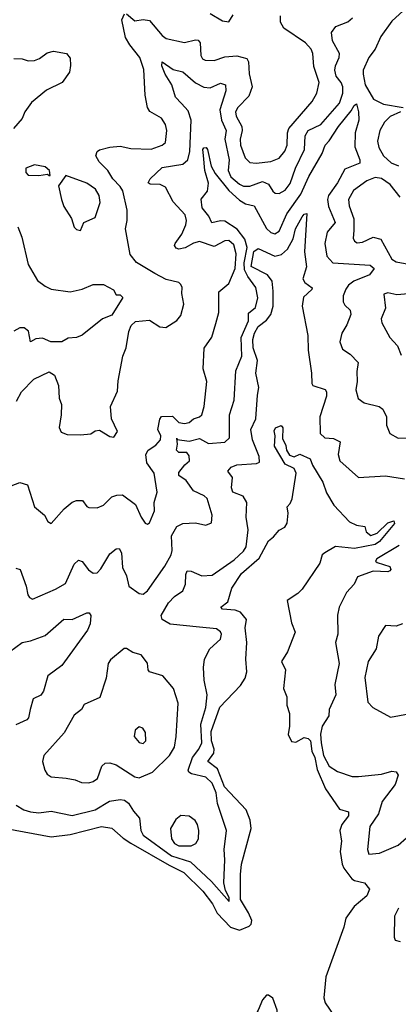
# Model space of a CAD drawing. Extents: x 1268547 to 1425625, y 515768 to 616754.
# Tile 271 of 507: x 1390334 to 1392146, y 530674 to 535386. Entities that reach past the tile are written whole.
import ezdxf

# ---------------------------------------------------------------- set-up
doc = ezdxf.new("R2010")
doc.units = 0

msp = doc.modelspace()

# ---------------------------------------------------------------- linework, layer by layer
at = {"layer": '0CON10XD'}
for points in [[(1392186.7, 535445), (1392115, 535379.2), (1392062, 535305), (1392035.3, 535245), (1392005, 535204.6), (1391978.3, 535145), (1391977.1, 535125), (1391987.2, 535075), (1392027.5, 535005), (1392075, 534981.8), (1392168.8, 534965)], [(1390265, 533144.2), (1390335, 533171.2), (1390370.5, 533160.5), (1390404.5, 533054.5), (1390452, 533015), (1390468.6, 532985), (1390485, 532975.6), (1390546.7, 533045), (1390585, 533076.2), (1390605.4, 533084.6), (1390634.3, 533084.3), (1390655, 533056.2), (1390665, 533052), (1390705, 533049.2), (1390735, 533062.9), (1390775, 533102.5), (1390799.1, 533110.9), (1390825, 533111.4), (1390888.1, 533065), (1390914.3, 533005), (1390935, 532976.2), (1390945, 532972), (1390955, 532978), (1390979.5, 533035), (1390977.9, 533075), (1390992.1, 533125), (1390977.1, 533215), (1390942.3, 533265), (1390937.8, 533305), (1390948.5, 533325), (1390985, 533350), (1391007.1, 533375), (1391009.1, 533395), (1390994.8, 533425), (1391005.2, 533474.8), (1391013.2, 533486.8), (1391065, 533489.3), (1391095, 533458.2), (1391123.2, 533453.2), (1391145, 533458.7), (1391165, 533476), (1391195, 533484.6), (1391205.5, 533495), (1391216.9, 533535), (1391228.9, 533655), (1391212.2, 533715), (1391216.6, 533813.4), (1391253.1, 533866.9), (1391272.2, 533932.2), (1391286.1, 533985), (1391286.4, 534083.6), (1391335, 534124.2), (1391364.4, 534195), (1391369.5, 534265), (1391358.7, 534308.7), (1391335, 534329.4), (1391315, 534328.2), (1391265, 534301.1), (1391194, 534324), (1391165, 534316.5), (1391125, 534293.5), (1391095, 534287.1), (1391082, 534292), (1391074.4, 534305), (1391077.5, 534315), (1391109.7, 534360.3), (1391129.4, 534405), (1391131.9, 534425), (1391125, 534451.5), (1391068.1, 534515), (1391031.3, 534585), (1391006.5, 534596.5), (1390958.9, 534598.9), (1390949.1, 534605), (1390958.8, 534625), (1391015, 534679.3), (1391114, 534695), (1391138.1, 534715), (1391148.1, 534755), (1391153.9, 534905), (1391140.6, 534950.6), (1391107.9, 534985), (1391078.9, 535015), (1391061.1, 535075), (1391029.7, 535125), (1391013.3, 535165), (1391015, 535184), (1391067.7, 535147.7), (1391115, 535135.9), (1391174.5, 535084.5), (1391215, 535063.1), (1391245, 535059.7), (1391295, 535082.9), (1391319.4, 535075), (1391320.8, 535045), (1391292, 534955), (1391299.8, 534905), (1391321.9, 534855), (1391315.9, 534815), (1391336.2, 534715), (1391331, 534665), (1391345, 534634.3), (1391385, 534598.7), (1391405, 534589.1), (1391435, 534589), (1391495, 534611.3), (1391525, 534598.7), (1391544.8, 534564.8), (1391556.1, 534556.1), (1391575, 534554.7), (1391605, 534570.3), (1391628.7, 534601.3), (1391653.2, 534675), (1391696, 534765), (1391699.5, 534829.5), (1391714.1, 534855), (1391774.2, 534885), (1391863.6, 534986.4), (1391879.8, 535035), (1391879.8, 535065), (1391872.3, 535085), (1391848.8, 535115), (1391842.1, 535145), (1391844.6, 535165.4), (1391863, 535205), (1391863.7, 535225), (1391830.3, 535285), (1391826.7, 535325), (1391847.1, 535352.9), (1391904.3, 535375.7), (1391926.5, 535395)], [(1390319.2, 533560.8), (1390343.1, 533605), (1390401.2, 533665), (1390475, 533700), (1390500, 533685), (1390519.2, 533635), (1390522.9, 533575), (1390534.4, 533544.4), (1390532.9, 533495), (1390522, 533435), (1390531.7, 533411.7), (1390560.5, 533400.5), (1390625, 533399.2), (1390675, 533403.8), (1390695, 533418), (1390715, 533422), (1390765, 533391.2), (1390785, 533387.5), (1390801.2, 533415), (1390772.5, 533475), (1390768.1, 533535), (1390802.1, 533607.9), (1390805, 533657.5), (1390828.1, 533775), (1390843.3, 533815), (1390855.8, 533894.2), (1390867.3, 533922.7), (1390887.7, 533942.3), (1390955, 533947.5), (1391005, 533916.7), (1391033.3, 533913.3), (1391085, 533946), (1391105, 533970), (1391120, 534025), (1391110, 534075), (1391111.4, 534105), (1391105, 534118), (1391095, 534127.5), (1391035, 534142.9), (1390980.7, 534170.7), (1390893.2, 534223.2), (1390862.1, 534262.1), (1390840, 534385), (1390848.5, 534425), (1390848.1, 534475), (1390827.1, 534567.1), (1390815, 534588), (1390779.2, 534625), (1390755, 534664.4), (1390714.4, 534705), (1390698.9, 534735), (1390704.3, 534755), (1390715, 534762.5), (1390765, 534775.6), (1390815, 534780.8), (1390865, 534770), (1390963.4, 534766.6), (1391016, 534785), (1391031.1, 534798.9), (1391037.3, 534855), (1391031.9, 534885), (1391012.9, 534915), (1390957.1, 534947.1), (1390946.2, 534965), (1390933.6, 535025), (1390927.6, 535147.6), (1390908.9, 535205), (1390860.6, 535265), (1390840.2, 535300.2), (1390822.3, 535385), (1390835, 535413.5)], [(1390845, 535413.3), (1390885, 535381.1), (1390925, 535386.3), (1390955, 535382.7), (1391015, 535309.6), (1391035, 535296.6), (1391122.8, 535277.2), (1391175, 535289.6), (1391187.6, 535287.6), (1391198.2, 535275), (1391200.4, 535215), (1391209.4, 535199.4), (1391222, 535192), (1391265, 535190.6), (1391315, 535208.3), (1391373.7, 535213.7), (1391420.8, 535200.8), (1391429.1, 535185), (1391432.4, 535127.6), (1391447.1, 535065), (1391430.6, 535019.4), (1391377.4, 534965), (1391366.7, 534945), (1391369.5, 534925), (1391396.7, 534875), (1391398.4, 534855), (1391388.1, 534815), (1391391, 534785), (1391413.6, 534725), (1391435, 534703.1), (1391465, 534698.6), (1391535, 534707.2), (1391576.2, 534723.8), (1391603.2, 534756.8), (1391614.2, 534785), (1391615.7, 534845), (1391621.7, 534865), (1391732.7, 534995), (1391755.4, 535035), (1391766.5, 535085), (1391742.1, 535162.1), (1391736.9, 535225), (1391729.4, 535245), (1391702.2, 535275), (1391597.3, 535345), (1391582.5, 535375), (1391582.2, 535405)], [(1391245.8, 535415.8), (1391305, 535380), (1391335, 535375.8), (1391355, 535408.6)], [(1390305, 535200), (1390345, 535198.1), (1390375, 535189.1), (1390405, 535191.2), (1390428.9, 535201.1), (1390465, 535228.1), (1390495, 535235.7), (1390557.5, 535225), (1390575, 535202.5), (1390577.5, 535167.5), (1390571.8, 535135), (1390536.7, 535085), (1390461.9, 535048.1), (1390390.5, 534989.5), (1390357.9, 534945), (1390345, 534912.9), (1390303.4, 534865)], [(1390315, 532761.8), (1390335.3, 532755.3), (1390364.4, 532675), (1390372.7, 532632.7), (1390380.5, 532620.5), (1390395, 532613.3), (1390505, 532660), (1390552.2, 532687.8), (1390595, 532780), (1390615, 532800), (1390632.8, 532792.8), (1390663.4, 532753.4), (1390685, 532737.9), (1390705, 532739.5), (1390721.9, 532758.1), (1390765, 532830), (1390795, 532853.1), (1390810, 532855), (1390820.9, 532835), (1390826.2, 532765), (1390845.5, 532725), (1390855.5, 532675.5), (1390905, 532640), (1390925, 532637.1), (1390945, 532651.9), (1391028.9, 532771.1), (1391058.2, 532825), (1391063.2, 532845), (1391060.8, 532915), (1391085, 532960.9), (1391115, 532975.4), (1391175, 532977.9), (1391225, 532967.1), (1391251.7, 532978.3), (1391254.4, 533015), (1391231.1, 533095), (1391217.3, 533107.3), (1391165, 533131.9), (1391130.8, 533180.8), (1391094.6, 533205), (1391095, 533218.6), (1391123.8, 533256.2), (1391147.1, 533275), (1391145, 533299.4), (1391134, 533315), (1391095, 533314.7), (1391084.2, 533325), (1391089.2, 533355), (1391085, 533382.5), (1391087.5, 533377.5), (1391145, 533368.2), (1391195, 533381.7), (1391237.7, 533357.7), (1391316.3, 533363.7), (1391337.8, 533385), (1391338.2, 533495), (1391360.8, 533565), (1391368.5, 533705), (1391396.7, 533775), (1391393.5, 533865), (1391429.4, 533945), (1391428.2, 533981.8), (1391461.8, 534008.2), (1391473.8, 534055), (1391463.3, 534105), (1391425, 534156.2), (1391408.9, 534188.9), (1391407.7, 534222.3), (1391422.6, 534295), (1391411.4, 534335), (1391375, 534383.5), (1391315, 534421.9), (1391295, 534423.8), (1391253.4, 534413.4), (1391238.5, 534445), (1391207.8, 534485), (1391202.7, 534527.3), (1391232.2, 534565), (1391236.9, 534603.1), (1391220, 534665), (1391213.4, 534736.6), (1391210.7, 534765), (1391215, 534773.1), (1391225.5, 534775), (1391232.5, 534765), (1391250.3, 534685), (1391269.5, 534649.5), (1391335, 534568.4), (1391385, 534522), (1391415, 534504), (1391455.2, 534495.2), (1391515, 534386), (1391535, 534367.5), (1391555, 534361.6), (1391575.8, 534374.2), (1391612.4, 534457.6), (1391678.9, 534551.1), (1391717, 534635), (1391780.6, 534745), (1391795, 534785.7), (1391815, 534805.6), (1391858.9, 534875), (1391920.6, 534949.4), (1391935, 534975.8), (1391945, 534983.3), (1391955.4, 534945), (1391957.5, 534905), (1391938.8, 534845), (1391937.9, 534777.9), (1391961.8, 534715), (1391961.1, 534698.9), (1391889.5, 534670.5), (1391854.4, 534605), (1391811.9, 534545), (1391807, 534525), (1391811.7, 534491.7), (1391842.9, 534415), (1391805, 534368.5), (1391793.4, 534315), (1391803.3, 534255), (1391831.8, 534221.8), (1392010.8, 534210.8), (1392029.4, 534195), (1392007.1, 534165), (1391933.6, 534135), (1391907.9, 534115), (1391895, 534095.8), (1391881.9, 534065), (1391882, 534035), (1391889.7, 534019.7), (1391915.5, 533995.5), (1391918.5, 533975), (1391899.5, 533925), (1391875.6, 533885), (1391865.5, 533845), (1391878.8, 533808.8), (1391915.3, 533785.3), (1391953.8, 533745), (1391947.6, 533702.4), (1391949.6, 533655), (1391941.9, 533615), (1391952.9, 533572.9), (1391982.4, 533552.4), (1392054.3, 533534.3), (1392071.7, 533521.7), (1392088.6, 533485), (1392088.6, 533445), (1392105.6, 533405.6), (1392145, 533382.9), (1392195, 533384.4)], [(1392156.9, 534945), (1392107.4, 534922.6), (1392078.9, 534895), (1392056.8, 534855), (1392045.8, 534805), (1392051.8, 534775), (1392074.2, 534735), (1392111.2, 534701.2), (1392147.2, 534687.2)], [(1390480, 534640), (1390476, 534665), (1390455, 534682.5), (1390405, 534691.2), (1390363.3, 534675), (1390362.5, 534655), (1390375, 534641.2), (1390425, 534640), (1390467.5, 534647.5), (1390475, 534640), (1390480, 534640)], [(1390625, 534377.5), (1390640, 534415), (1390695, 534438.8), (1390718.3, 534511.7), (1390714.5, 534545), (1390696.9, 534575), (1390655, 534604.4), (1390555, 534640), (1390519.2, 534590.8), (1390533.3, 534525), (1390545, 534491.2), (1390581.2, 534435), (1390595, 534392.5), (1390605, 534381.2), (1390625, 534377.5)], [(1392155, 534537.2), (1392107.2, 534597.2), (1392065, 534625.5), (1392035, 534630.4), (1391995, 534615.4), (1391931.4, 534568.6), (1391907.3, 534525), (1391910.6, 534495), (1391933.4, 534433.4), (1391933.5, 534376.5), (1391929.8, 534339.8), (1391936.4, 534326.4), (1391948.7, 534318.7), (1391975, 534321.5), (1392025, 534344.7), (1392061.5, 534335), (1392115, 534240.4), (1392135, 534226.5), (1392195.5, 534215.5)], [(1390316.7, 531626.7), (1390354.3, 531604.3), (1390385, 531594.7), (1390425, 531589.6), (1390485, 531597.8), (1390585, 531577.6), (1390695, 531603.7), (1390764.3, 531645.7), (1390815, 531653.9), (1390835, 531651.1), (1390855, 531637.1), (1390877.8, 531597.8), (1390906.5, 531565), (1390913.5, 531505), (1390925, 531482.4), (1391060.8, 531385), (1391150.8, 531355), (1391252.1, 531262.1), (1391336.7, 531165), (1391336.7, 531185), (1391319.1, 531219.1), (1391310, 531255), (1391316.2, 531365), (1391312.1, 531415), (1391322.9, 531505), (1391280.6, 531635), (1391273.3, 531685), (1391255, 531732.2), (1391225, 531760.8), (1391156.6, 531776.6), (1391143.1, 531785), (1391139.5, 531795), (1391160, 531855), (1391191.8, 531895), (1391204.7, 531925), (1391200.9, 532015), (1391225.2, 532094.8), (1391230.6, 532155), (1391217.1, 532225), (1391213.3, 532285), (1391218.2, 532325), (1391243.8, 532375), (1391295, 532421.2), (1391299.2, 532445), (1391295, 532456.2), (1391275, 532470), (1391195, 532479.4), (1391053.2, 532493.2), (1391015.7, 532515), (1391011.5, 532535), (1391046.5, 532595), (1391075, 532625.6), (1391115, 532652.9), (1391126.8, 532685), (1391128.5, 532731.5), (1391135, 532748), (1391155, 532747.1), (1391205, 532724.5), (1391255, 532727.3), (1391359.4, 532800.6), (1391405, 532842.1), (1391417.2, 532862.8), (1391426.8, 532945), (1391417.8, 533005), (1391420, 533075), (1391402.5, 533105), (1391353.1, 533125), (1391347.9, 533145), (1391351.9, 533195), (1391329.6, 533225), (1391345.4, 533245), (1391373.3, 533255), (1391467.5, 533262.5), (1391480.9, 533269.1), (1391480, 533295), (1391448, 533375), (1391440.6, 533425), (1391463.2, 533475), (1391471.1, 533588.9), (1391478.6, 533625), (1391463.2, 533695), (1391472.5, 533755), (1391451.2, 533815), (1391449.2, 533855), (1391456.7, 533885), (1391475, 533917.6), (1391515, 533947.9), (1391536, 533975), (1391546.5, 534015), (1391547.2, 534087.2), (1391542.7, 534135), (1391520, 534165), (1391441.7, 534205), (1391455, 534277.1), (1391475, 534290.6), (1391555, 534254.5), (1391587.4, 534262.6), (1391615, 534288.5), (1391643.3, 534336.7), (1391653.7, 534385), (1391685, 534442.9), (1391695, 534455.8), (1391707.9, 534457.9), (1391696.6, 534275), (1391706.9, 534203.1), (1391688.2, 534145), (1391698.5, 534128.5), (1391733.3, 534103.3), (1391732, 534095), (1391691.7, 534058.3), (1391686.1, 534015), (1391712.9, 533875), (1391713.8, 533805), (1391730.5, 533695), (1391731.4, 533645), (1391736.7, 533635), (1391795, 533615.9), (1391802.1, 533605), (1391801.4, 533585), (1391770.5, 533485), (1391772, 533405), (1391794, 533385), (1391835, 533382.1), (1391868.1, 533365), (1391858.2, 533305), (1391865.3, 533275.3), (1391955, 533194.4), (1392085, 533203.3), (1392175, 533188.8)], [(1390325, 534394.5), (1390344.1, 534345), (1390373.9, 534215), (1390418.3, 534138.3), (1390455, 534110), (1390485, 534096.2), (1390575, 534083.3), (1390633.4, 534096.6), (1390685, 534118), (1390735, 534118), (1390783, 534093), (1390795, 534070), (1390815, 534070), (1390827, 534057), (1390775, 533971.2), (1390730, 533955), (1390633.2, 533876.8), (1390605, 533864.4), (1390565, 533862), (1390535, 533844.5), (1390483.3, 533845), (1390442.2, 533862.2), (1390411.6, 533858.4), (1390385, 533843.8), (1390375.7, 533895), (1390355, 533910.6), (1390335, 533910.6), (1390305, 533895.8)], [(1392195, 534073.6), (1392138.8, 534068.8), (1392095, 534079.2), (1392077, 534073), (1392084.7, 534005.3), (1392062.9, 533955), (1392066.5, 533935), (1392105.4, 533865.4), (1392141.9, 533825), (1392160, 533780)], [(1390223.8, 531523.8), (1390485, 531475.2), (1390575, 531486), (1390725, 531524.3), (1390775, 531517.3), (1390828.6, 531468.6), (1390864.9, 531444.9), (1391049.1, 531339.1), (1391119.4, 531305), (1391210, 531215), (1391257.2, 531155), (1391279.4, 531109.4), (1391342.4, 531042.4), (1391385, 531028.1), (1391432.4, 531047.6), (1391442.2, 531057.8), (1391444.8, 531075), (1391428.3, 531111.7), (1391390.2, 531175), (1391390.7, 531295), (1391395, 531344), (1391440.9, 531515), (1391436.1, 531555), (1391417.5, 531605), (1391314.3, 531715), (1391280.6, 531800.6), (1391234.5, 531835), (1391262.9, 531875), (1391263.9, 531895), (1391251.4, 531935), (1391250.8, 531979.2), (1391290.9, 532095), (1391390.6, 532199.4), (1391413.2, 532235), (1391420, 532265), (1391415.3, 532325), (1391420.7, 532405), (1391413.2, 532475), (1391419, 532515), (1391390.2, 532550.2), (1391365, 532559.8), (1391303.8, 532565), (1391296.2, 532575), (1391330.4, 532599.6), (1391348.4, 532665), (1391395, 532735.8), (1391480.6, 532809.4), (1391525, 532892.5), (1391549.1, 532910.9), (1391575, 532943.6), (1391603.2, 532956.8), (1391614.3, 532975.7), (1391618.4, 533025), (1391613.3, 533055), (1391628.9, 533071.1), (1391637.5, 533092.5), (1391657.3, 533215), (1391647.8, 533237.8), (1391605, 533258.8), (1391553.3, 533345), (1391556.1, 533393.9), (1391551.2, 533418.8), (1391558, 533432), (1391585, 533444), (1391593.4, 533433.4), (1391590.9, 533380.9), (1391607.4, 533347.4), (1391610.6, 533325), (1391625, 533302.5), (1391646.8, 533293.2), (1391675, 533306.7), (1391724.1, 533284.1), (1391734.4, 533254.4), (1391785, 533173.3), (1391802, 533122), (1391837, 533063), (1391912.1, 532982.1), (1391945, 532966.7), (1391985, 532960), (1391992.5, 532935), (1392015, 532916.7), (1392045, 532928), (1392095, 532978.6), (1392125, 532987.5), (1392126.9, 532975), (1392055, 532888), (1392035, 532874.2), (1391935.4, 532854.6), (1391844.6, 532865.4), (1391793.3, 532835), (1391781.2, 532825), (1391770, 532785), (1391685, 532660), (1391665, 532639.4), (1391614.5, 532605.5), (1391635, 532500), (1391652.9, 532455), (1391615, 532360), (1391586.7, 532315), (1391605.7, 532275), (1391596.9, 532185), (1391612.5, 532145), (1391611.5, 532105), (1391625.6, 532065), (1391625.5, 532005), (1391618.5, 531965), (1391635, 531931.8), (1391655, 531929), (1391695, 531951.3), (1391715, 531945.4), (1391724.8, 531935), (1391731.9, 531885), (1391746.2, 531855), (1391757.9, 531797.9), (1391797.5, 531705), (1391865, 531607.8), (1391907.1, 531595), (1391906.8, 531575), (1391876.2, 531535), (1391866.2, 531505), (1391873.8, 531455), (1391868.1, 531405), (1391877.2, 531345), (1391885.2, 531325), (1391923.7, 531273.7), (1391935.5, 531265.5), (1391983.3, 531255), (1392007.5, 531225), (1391995, 531193.6), (1391935, 531142.3), (1391894.8, 531085.2), (1391885, 531042.5), (1391798.8, 530805), (1391790, 530705), (1391795, 530681.2), (1391840, 530615)], [(1392150.6, 532869.4), (1392042.5, 532805), (1392036.5, 532795), (1392045, 532787.9), (1392105, 532768.9), (1392110.3, 532755), (1392105, 532748.7), (1392095, 532743.8), (1392025, 532746.6), (1391950.8, 532719.2), (1391934.2, 532685), (1391897.1, 532645), (1391862.5, 532575), (1391854.4, 532535.6), (1391857.1, 532445), (1391845.4, 532405), (1391863.3, 532305), (1391841.5, 532205), (1391847.1, 532155), (1391815.5, 532085), (1391812.7, 532055), (1391780.9, 532005), (1391774, 531966), (1391776.6, 531925), (1391788.1, 531865), (1391815, 531812.9), (1391855, 531787.5), (1391925, 531764.3), (1391955, 531764.4), (1392065, 531774.6), (1392115, 531790), (1392135.6, 531785.6), (1392145, 531770), (1392130.8, 531725), (1392068.5, 531645), (1392051.5, 531585), (1392009.1, 531525), (1391998.5, 531415), (1392005, 531392.5), (1392055, 531397.3), (1392145, 531435.4), (1392225.2, 531504.8)], [(1390285, 532360.7), (1390345, 532404.7), (1390385, 532413.1), (1390455, 532439.5), (1390545, 532517.2), (1390585.3, 532514.7), (1390655, 532546.7), (1390666.8, 532546.8), (1390674.3, 532535), (1390670.9, 532495), (1390657.8, 532465), (1390535.4, 532294.6), (1390468, 532245), (1390447.4, 532172.6), (1390435, 532154), (1390398.1, 532135), (1390384.4, 532084.4), (1390375.6, 532045), (1390367.5, 532035), (1390315, 532011.8)], [(1392165.5, 532494.5), (1392135, 532484.2), (1392085, 532486.2), (1392050.8, 532435), (1392040, 532375), (1392002.2, 532315), (1391985, 532237.5), (1392000, 532120), (1392023.4, 532093.4), (1392107.7, 532047.7), (1392195, 532063.1)], [(1390665, 531734.4), (1390685, 531739.4), (1390705.4, 531755), (1390726.5, 531813.5), (1390742.3, 531827.7), (1390765, 531829.2), (1390795, 531819.6), (1390885, 531762.3), (1390905, 531757.2), (1390969.6, 531785), (1391050.7, 531865), (1391074.1, 531905), (1391082.8, 531955), (1391091.5, 532115), (1391069.4, 532185), (1391018, 532245), (1390954.5, 532265), (1390947.9, 532275), (1390945, 532306.2), (1390915, 532346), (1390875, 532357.5), (1390845, 532376.2), (1390834.1, 532375.9), (1390768.3, 532321.7), (1390756.7, 532305), (1390746.9, 532235), (1390717.3, 532142.7), (1390641.8, 532108.2), (1390629.2, 532085), (1390595, 532057.5), (1390546.3, 531973.7), (1390448.9, 531865), (1390442.5, 531835), (1390454.4, 531795), (1390466, 531775), (1390485, 531761.9), (1390556.5, 531756.5), (1390598.5, 531748.5), (1390630, 531735), (1390665, 531734.4)], [(1390925, 531922.5), (1390937.1, 531935), (1390935.7, 531975), (1390923.3, 531995), (1390905, 532001.2), (1390886.2, 531985), (1390880.8, 531955), (1390905, 531926.2), (1390925, 531922.5)], [(1391095, 531431.9), (1391155, 531432.6), (1391176.1, 531443.9), (1391190, 531465), (1391191.4, 531505), (1391184.7, 531534.7), (1391173.3, 531553.3), (1391145, 531574.5), (1391105, 531576.9), (1391081.6, 531558.4), (1391056.2, 531515), (1391060.6, 531465), (1391075, 531443.8), (1391095, 531431.9)], [(1392146.3, 531133.7), (1392126.9, 531095), (1392126.7, 530995), (1392130, 530980), (1392155, 530973.8)], [(1391455, 530508.3), (1391475, 530514.7), (1391507.1, 530542.9), (1391564.1, 530625), (1391566, 530646), (1391545, 530703.3), (1391525, 530718.1), (1391515, 530716.7), (1391495, 530694.4), (1391475.2, 530645), (1391441.7, 530588.3), (1391429.8, 530545), (1391430.3, 530525), (1391438.2, 530515), (1391455, 530508.3)]]:
    msp.add_lwpolyline(points, dxfattribs=at)

doc.saveas('drawing.dxf')
